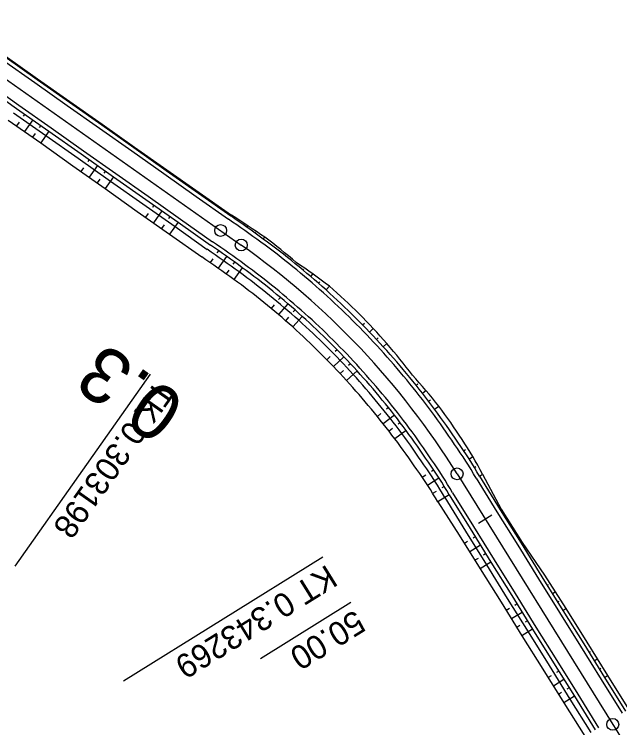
# Model space of a CAD drawing. Extents: x -481645 to -478728, y -1113199 to -1110710.
# Drawn here: x -480753.4 to -480676.8, y -1112832.6 to -1112742.3 of the extents above; entities that cross this region are included whole.
import ezdxf

# ---------------------------------------------------------------- set-up
doc = ezdxf.new("R2010")
doc.units = 0
for name, color, linetype in [('CP14_HATCH_SLOPE_R', 7, 'Continuous'), ('Vrstva 31', 7, 'Continuous'), ('Vrstva 32', 7, 'Continuous'), ('Vrstva 33', 7, 'Continuous'), ('Vrstva 34', 7, 'Continuous'), ('Vrstva 35', 7, 'Continuous'), ('Vrstva 36', 7, 'Continuous'), ('Vrstva 37', 7, 'Continuous'), ('Vrstva 38', 7, 'Continuous'), ('Vrstva 39', 7, 'Continuous'), ('Vrstva 40', 7, 'Continuous')]:
    doc.layers.add(name, color=color, linetype=linetype)

msp = doc.modelspace()

# ---------------------------------------------------------------- linework, layer by layer
at = {"layer": 'CP14_HATCH_SLOPE_R'}
for p, q in [((-480767.637, -1112741.271), (-480724.708, -1112771.538)), ((-480697.392, -1112800.489), (-480677.695, -1112832.188))]:
    msp.add_line(p, q, dxfattribs=at)
for centre, radius, start, end in [((-480782.33, -1112853.267), 100, 31.85534, 54.81438), ((-480422.88, -1112673.855), 300, 211.85533, 216.27914)]:
    msp.add_arc(centre, radius, start, end, dxfattribs=at)
at = {"layer": 'Vrstva 31'}
for p, q in [((-480754.566, -1112747.598), (-480750.485, -1112750.486)), ((-480750.485, -1112750.486), (-480746.403, -1112753.374)), ((-480746.403, -1112753.374), (-480742.319, -1112756.258)), ((-480754.188, -1112755.739), (-480750.091, -1112758.604)), ((-480742.319, -1112756.258), (-480738.23, -1112759.135)), ((-480750.091, -1112758.604), (-480746.012, -1112761.496)), ((-480738.23, -1112759.135), (-480734.142, -1112762.014)), ((-480746.012, -1112761.496), (-480741.94, -1112764.398)), ((-480734.142, -1112762.014), (-480730.052, -1112764.891)), ((-480741.94, -1112764.398), (-480737.868, -1112767.3)), ((-480730.052, -1112764.891), (-480725.942, -1112767.739)), ((-480737.868, -1112767.3), (-480733.78, -1112770.179)), ((-480733.78, -1112770.179), (-480729.683, -1112773.044)), ((-480694.165, -1112800.522), (-480691.832, -1112804.958)), ((-480699.828, -1112804.04), (-480697.134, -1112808.253)), ((-480691.832, -1112804.958), (-480689.168, -1112809.19)), ((-480697.134, -1112808.253), (-480694.471, -1112812.485)), ((-480689.168, -1112809.19), (-480686.35, -1112813.326)), ((-480694.471, -1112812.485), (-480691.824, -1112816.727)), ((-480686.35, -1112813.326), (-480683.634, -1112817.524)), ((-480691.824, -1112816.727), (-480689.187, -1112820.975)), ((-480683.634, -1112817.524), (-480680.99, -1112821.768)), ((-480689.187, -1112820.975), (-480686.537, -1112825.215)), ((-480680.99, -1112821.768), (-480678.345, -1112826.011)), ((-480686.537, -1112825.215), (-480683.887, -1112829.455)), ((-480678.345, -1112826.011), (-480675.701, -1112830.255)), ((-480683.887, -1112829.455), (-480681.237, -1112833.695))]:
    msp.add_line(p, q, dxfattribs=at)
for centre, radius, start, end in [((-480894.292, -1113025.225), 307.638, 55.88251, 56.82261), ((-480783.788, -1112852.121), 102.5, 49.88089, 52.74614), ((-480893.405, -1113009.687), 287.758, 54.34162, 55.32253), ((-480775.511, -1112858.614), 102.67, 52.8832, 55.75822), ((-480781.93, -1112853.574), 95.932, 51.21848, 54.08331), ((-480781.557, -1112853.99), 102.914, 45.77702, 48.64196), ((-480782.291, -1112853.3), 95.946, 48.08301, 50.9478), ((-480783.464, -1112852.063), 102.899, 41.4022, 44.26736), ((-480782.424, -1112853.178), 95.944, 45.11065, 47.97544), ((-480784.143, -1112851.115), 102.788, 37.88976, 40.75562), ((-480782.308, -1112853.29), 95.942, 42.34173, 45.20652), ((-480782.2, -1112853.417), 95.947, 39.57666, 42.44146), ((-480779.855, -1112856.31), 102.815, 38.77783, 41.6447), ((-480782.068, -1112853.601), 95.963, 36.8472, 39.71202), ((-480782.642, -1112852.822), 102.9, 33.42609, 36.29092), ((-480781.927, -1112853.835), 95.991, 34.14437, 37.00923), ((-480739.666, -1112824.522), 51.443, 27.81079, 33.48765), ((-480741.349, -1112828.131), 48.004, 30.12239, 35.93747)]:
    msp.add_arc(centre, radius, start, end, dxfattribs=at)
at = {"layer": 'Vrstva 32'}
for p, q in [((-480753.521, -1112754.792), (-480749.434, -1112757.673)), ((-480749.434, -1112757.673), (-480745.348, -1112760.554)), ((-480745.348, -1112760.554), (-480741.261, -1112763.435)), ((-480741.261, -1112763.435), (-480737.175, -1112766.316)), ((-480737.175, -1112766.316), (-480733.088, -1112769.197)), ((-480733.088, -1112769.197), (-480729.002, -1112772.079)), ((-480698.956, -1112803.498), (-480696.317, -1112807.745)), ((-480696.317, -1112807.745), (-480693.678, -1112811.992)), ((-480693.678, -1112811.992), (-480691.039, -1112816.239)), ((-480691.039, -1112816.239), (-480688.4, -1112820.486)), ((-480688.4, -1112820.486), (-480685.761, -1112824.733)), ((-480685.761, -1112824.733), (-480683.122, -1112828.98)), ((-480683.122, -1112828.98), (-480680.484, -1112833.227))]:
    msp.add_line(p, q, dxfattribs=at)
for centre, radius, start, end in [((-480895.563, -1113011.002), 291.251, 54.14527, 55.11854), ((-480782.33, -1112853.267), 97.084, 50.91732, 53.78211), ((-480782.33, -1112853.267), 97.084, 48.05253, 50.91732), ((-480782.33, -1112853.267), 97.084, 45.18774, 48.05253), ((-480782.33, -1112853.267), 97.084, 42.32295, 45.18774), ((-480782.33, -1112853.267), 97.084, 39.45816, 42.32295), ((-480782.33, -1112853.267), 97.084, 36.59338, 39.45817), ((-480782.33, -1112853.267), 97.084, 33.72859, 36.59338), ((-480741.177, -1112827.45), 48.542, 29.56579, 35.35706)]:
    msp.add_arc(centre, radius, start, end, dxfattribs=at)
at = {"layer": 'Vrstva 33'}
for p, q in [((-480754.63, -1112747.688), (-480750.544, -1112750.569)), ((-480750.544, -1112750.569), (-480746.457, -1112753.45)), ((-480757.223, -1112751.366), (-480753.137, -1112754.247)), ((-480746.457, -1112753.45), (-480742.371, -1112756.332)), ((-480753.137, -1112754.247), (-480749.05, -1112757.128)), ((-480749.05, -1112757.128), (-480744.964, -1112760.009)), ((-480742.371, -1112756.332), (-480738.284, -1112759.213)), ((-480738.284, -1112759.213), (-480734.198, -1112762.094)), ((-480744.964, -1112760.009), (-480740.877, -1112762.89)), ((-480734.198, -1112762.094), (-480730.111, -1112764.975)), ((-480740.877, -1112762.89), (-480736.791, -1112765.772)), ((-480730.111, -1112764.975), (-480726.025, -1112767.856)), ((-480736.791, -1112765.772), (-480732.704, -1112768.653)), ((-480732.704, -1112768.653), (-480728.618, -1112771.534)), ((-480694.567, -1112800.772), (-480691.929, -1112805.019)), ((-480698.39, -1112803.147), (-480695.751, -1112807.394)), ((-480691.929, -1112805.019), (-480689.29, -1112809.266)), ((-480695.751, -1112807.394), (-480693.112, -1112811.641)), ((-480689.29, -1112809.266), (-480686.651, -1112813.512)), ((-480693.112, -1112811.641), (-480690.473, -1112815.887)), ((-480686.651, -1112813.512), (-480684.012, -1112817.759)), ((-480690.473, -1112815.887), (-480687.834, -1112820.134)), ((-480684.012, -1112817.759), (-480681.373, -1112822.006)), ((-480687.834, -1112820.134), (-480685.195, -1112824.381)), ((-480681.373, -1112822.006), (-480678.734, -1112826.253)), ((-480685.195, -1112824.381), (-480682.556, -1112828.628)), ((-480678.734, -1112826.253), (-480676.095, -1112830.5)), ((-480682.556, -1112828.628), (-480679.917, -1112832.875))]:
    msp.add_line(p, q, dxfattribs=at)
for centre, radius, start, end in [((-480901.546, -1113019.427), 306.75, 54.155, 55.09649), ((-480896.334, -1113012.089), 293.25, 54.14661, 55.11559), ((-480782.33, -1112853.267), 102.25, 50.91732, 53.78211), ((-480782.33, -1112853.267), 102.25, 48.05253, 50.91732), ((-480782.33, -1112853.267), 97.75, 50.91732, 53.78211), ((-480782.33, -1112853.267), 97.75, 48.05253, 50.91732), ((-480782.33, -1112853.267), 102.25, 45.18774, 48.05253), ((-480782.33, -1112853.267), 97.75, 45.18774, 48.05253), ((-480782.33, -1112853.267), 102.25, 42.32296, 45.18774), ((-480782.33, -1112853.267), 97.75, 42.32295, 45.18774), ((-480782.33, -1112853.267), 102.25, 39.45817, 42.32296), ((-480782.33, -1112853.267), 97.75, 39.45817, 42.32296), ((-480782.33, -1112853.267), 102.25, 36.59338, 39.45817), ((-480782.33, -1112853.267), 97.75, 36.59338, 39.45817), ((-480782.33, -1112853.267), 102.25, 33.72859, 36.59338), ((-480782.33, -1112853.267), 97.75, 33.72859, 36.59338), ((-480739.008, -1112826.047), 51.125, 29.62846, 35.3164), ((-480740.897, -1112827.269), 48.875, 29.57422, 35.35155)]:
    msp.add_arc(centre, radius, start, end, dxfattribs=at)
at = {"layer": 'Vrstva 34'}
for p, q in [((-480754.918, -1112748.097), (-480750.832, -1112750.978)), ((-480756.935, -1112750.957), (-480752.849, -1112753.838)), ((-480750.832, -1112750.978), (-480746.745, -1112753.859)), ((-480752.849, -1112753.838), (-480748.762, -1112756.72)), ((-480746.745, -1112753.859), (-480742.659, -1112756.74)), ((-480748.762, -1112756.72), (-480744.676, -1112759.601)), ((-480742.659, -1112756.74), (-480738.572, -1112759.621)), ((-480744.676, -1112759.601), (-480740.589, -1112762.482)), ((-480738.572, -1112759.621), (-480734.486, -1112762.502)), ((-480740.589, -1112762.482), (-480736.503, -1112765.363)), ((-480734.486, -1112762.502), (-480730.4, -1112765.384)), ((-480736.503, -1112765.363), (-480732.416, -1112768.244)), ((-480730.4, -1112765.384), (-480726.313, -1112768.265)), ((-480732.416, -1112768.244), (-480728.33, -1112771.125)), ((-480694.992, -1112801.036), (-480692.353, -1112805.283)), ((-480697.965, -1112802.883), (-480695.326, -1112807.13)), ((-480692.353, -1112805.283), (-480689.714, -1112809.529)), ((-480695.326, -1112807.13), (-480692.687, -1112811.377)), ((-480689.714, -1112809.529), (-480687.075, -1112813.776)), ((-480692.687, -1112811.377), (-480690.048, -1112815.624)), ((-480687.075, -1112813.776), (-480684.437, -1112818.023)), ((-480690.048, -1112815.624), (-480687.409, -1112819.87)), ((-480684.437, -1112818.023), (-480681.798, -1112822.27)), ((-480687.409, -1112819.87), (-480684.771, -1112824.117)), ((-480681.798, -1112822.27), (-480679.159, -1112826.517)), ((-480684.771, -1112824.117), (-480682.132, -1112828.364)), ((-480679.159, -1112826.517), (-480676.52, -1112830.764)), ((-480682.132, -1112828.364), (-480679.493, -1112832.611))]:
    msp.add_line(p, q, dxfattribs=at)
for centre, radius, start, end in [((-480900.967, -1113018.612), 305.25, 54.15412, 55.09854), ((-480896.913, -1113012.904), 294.75, 54.14759, 55.1134), ((-480782.33, -1112853.267), 101.75, 50.91732, 53.78211), ((-480782.33, -1112853.267), 98.25, 50.91732, 53.78211), ((-480782.33, -1112853.267), 101.75, 48.05253, 50.91732), ((-480782.33, -1112853.267), 98.25, 48.05253, 50.91732), ((-480782.33, -1112853.267), 101.75, 45.18774, 48.05253), ((-480782.33, -1112853.267), 98.25, 45.18774, 48.05253), ((-480782.33, -1112853.267), 101.75, 42.32296, 45.18774), ((-480782.33, -1112853.267), 98.25, 42.32295, 45.18774), ((-480782.33, -1112853.267), 101.75, 39.45817, 42.32296), ((-480782.33, -1112853.267), 98.25, 39.45817, 42.32296), ((-480782.33, -1112853.267), 101.75, 36.59338, 39.45817), ((-480782.33, -1112853.267), 98.25, 36.59338, 39.45817), ((-480782.33, -1112853.267), 101.75, 33.72859, 36.59338), ((-480782.33, -1112853.267), 98.25, 33.72859, 36.59338), ((-480739.218, -1112826.182), 50.875, 29.62266, 35.32014), ((-480740.687, -1112827.133), 49.125, 29.58048, 35.34747)]:
    msp.add_arc(centre, radius, start, end, dxfattribs=at)
at = {"layer": 'Vrstva 35'}
for p, q in [((-480754.918, -1112748.097), (-480750.832, -1112750.978)), ((-480756.935, -1112750.957), (-480752.849, -1112753.838)), ((-480750.832, -1112750.978), (-480746.745, -1112753.859)), ((-480752.849, -1112753.838), (-480748.762, -1112756.72)), ((-480746.745, -1112753.859), (-480742.659, -1112756.74)), ((-480748.762, -1112756.72), (-480744.676, -1112759.601)), ((-480742.659, -1112756.74), (-480738.572, -1112759.621)), ((-480744.676, -1112759.601), (-480740.589, -1112762.482)), ((-480738.572, -1112759.621), (-480734.486, -1112762.502)), ((-480740.589, -1112762.482), (-480736.503, -1112765.363)), ((-480734.486, -1112762.502), (-480730.4, -1112765.384)), ((-480736.503, -1112765.363), (-480732.416, -1112768.244)), ((-480730.4, -1112765.384), (-480726.313, -1112768.265)), ((-480732.416, -1112768.244), (-480728.33, -1112771.125)), ((-480694.992, -1112801.036), (-480692.353, -1112805.283)), ((-480697.965, -1112802.883), (-480695.326, -1112807.13)), ((-480692.353, -1112805.283), (-480689.714, -1112809.529)), ((-480695.326, -1112807.13), (-480692.687, -1112811.377)), ((-480689.714, -1112809.529), (-480687.075, -1112813.776)), ((-480692.687, -1112811.377), (-480690.048, -1112815.624)), ((-480687.075, -1112813.776), (-480684.437, -1112818.023)), ((-480690.048, -1112815.624), (-480687.409, -1112819.87)), ((-480684.437, -1112818.023), (-480681.798, -1112822.27)), ((-480687.409, -1112819.87), (-480684.771, -1112824.117)), ((-480681.798, -1112822.27), (-480679.159, -1112826.517)), ((-480684.771, -1112824.117), (-480682.132, -1112828.364)), ((-480679.159, -1112826.517), (-480676.52, -1112830.764)), ((-480682.132, -1112828.364), (-480679.493, -1112832.611))]:
    msp.add_line(p, q, dxfattribs=at)
for centre, radius, start, end in [((-480900.967, -1113018.612), 305.25, 54.15412, 55.09854), ((-480896.913, -1113012.904), 294.75, 54.14759, 55.1134), ((-480782.33, -1112853.267), 101.75, 50.91732, 53.78211), ((-480782.33, -1112853.267), 98.25, 50.91732, 53.78211), ((-480782.33, -1112853.267), 101.75, 48.05253, 50.91732), ((-480782.33, -1112853.267), 98.25, 48.05253, 50.91732), ((-480782.33, -1112853.267), 101.75, 45.18774, 48.05253), ((-480782.33, -1112853.267), 98.25, 45.18774, 48.05253), ((-480782.33, -1112853.267), 101.75, 42.32296, 45.18774), ((-480782.33, -1112853.267), 98.25, 42.32295, 45.18774), ((-480782.33, -1112853.267), 101.75, 39.45817, 42.32296), ((-480782.33, -1112853.267), 98.25, 39.45817, 42.32296), ((-480782.33, -1112853.267), 101.75, 36.59338, 39.45817), ((-480782.33, -1112853.267), 98.25, 36.59338, 39.45817), ((-480782.33, -1112853.267), 101.75, 33.72859, 36.59338), ((-480782.33, -1112853.267), 98.25, 33.72859, 36.59338), ((-480739.218, -1112826.182), 50.875, 29.62266, 35.32014), ((-480740.687, -1112827.133), 49.125, 29.58048, 35.34747)]:
    msp.add_arc(centre, radius, start, end, dxfattribs=at)
at = {"layer": 'Vrstva 36'}
for p, q in [((-480694.689, -1112806.734), (-480692.99, -1112805.678)), ((-480710.827, -1112816.762), (-480722.294, -1112823.887))]:
    msp.add_line(p, q, dxfattribs=at)
at = {"layer": 'Vrstva 37'}
for p, q in [((-480736.232, -1112787.884), (-480753.346, -1112812.157)), ((-480714.38, -1112811.045), (-480739.606, -1112826.72))]:
    msp.add_line(p, q, dxfattribs=at)
for centre in [(-480724.708, -1112771.538), (-480697.392, -1112800.489), (-480677.695, -1112832.188)]:
    msp.add_circle(centre, 0.75, dxfattribs=at)
at = {"layer": 'Vrstva 38'}
msp.add_circle((-480727.321, -1112769.695), 0.75, dxfattribs=at)
at = {"layer": 'Vrstva 39'}
for p, q in [((-480749.522, -1112751.29), (-480749.494, -1112751.249)), ((-480749.465, -1112751.208), (-480749.465, -1112751.208)), ((-480748.5, -1112752.01), (-480748.444, -1112751.93)), ((-480747.479, -1112752.73), (-480747.452, -1112752.691)), ((-480747.424, -1112752.652), (-480747.424, -1112752.652)), ((-480746.457, -1112753.45), (-480746.403, -1112753.374)), ((-480741.349, -1112757.052), (-480741.323, -1112757.014)), ((-480741.297, -1112756.977), (-480741.297, -1112756.977)), ((-480740.328, -1112757.772), (-480740.274, -1112757.697)), ((-480739.306, -1112758.492), (-480739.279, -1112758.454)), ((-480739.252, -1112758.416), (-480739.252, -1112758.416)), ((-480738.284, -1112759.213), (-480738.23, -1112759.135)), ((-480733.176, -1112762.814), (-480733.148, -1112762.774)), ((-480733.119, -1112762.733), (-480733.119, -1112762.733)), ((-480732.155, -1112763.534), (-480732.097, -1112763.453)), ((-480731.133, -1112764.255), (-480731.104, -1112764.214)), ((-480731.075, -1112764.172), (-480731.075, -1112764.172)), ((-480730.111, -1112764.975), (-480730.052, -1112764.891)), ((-480725.003, -1112768.576), (-480724.951, -1112768.502)), ((-480724.899, -1112768.428), (-480724.899, -1112768.428)), ((-480723.982, -1112769.297), (-480723.855, -1112769.117)), ((-480722.951, -1112770.025), (-480722.876, -1112769.92)), ((-480722.801, -1112769.815), (-480722.801, -1112769.815)), ((-480721.915, -1112770.774), (-480721.74, -1112770.535)), ((-480716.881, -1112774.709), (-480716.781, -1112774.589)), ((-480716.681, -1112774.469), (-480716.681, -1112774.469)), ((-480715.904, -1112775.533), (-480715.631, -1112775.213)), ((-480714.589, -1112775.971), (-480714.589, -1112775.971)), ((-480714.937, -1112776.369), (-480714.763, -1112776.17)), ((-480713.981, -1112777.218), (-480713.555, -1112776.743)), ((-480709.365, -1112781.635), (-480709.126, -1112781.4)), ((-480708.887, -1112781.166), (-480708.887, -1112781.166)), ((-480708.475, -1112782.553), (-480708.006, -1112782.104)), ((-480707.597, -1112783.482), (-480707.368, -1112783.268)), ((-480707.138, -1112783.053), (-480707.138, -1112783.053)), ((-480706.731, -1112784.421), (-480706.281, -1112784.012)), ((-480702.578, -1112789.277), (-480702.376, -1112789.116)), ((-480702.175, -1112788.954), (-480702.175, -1112788.954)), ((-480701.784, -1112790.279), (-480701.339, -1112789.931)), ((-480701.003, -1112791.291), (-480700.759, -1112791.105)), ((-480700.515, -1112790.919), (-480700.515, -1112790.919)), ((-480700.235, -1112792.312), (-480699.702, -1112791.917)), ((-480696.588, -1112797.559), (-480696.338, -1112797.397)), ((-480696.089, -1112797.235), (-480696.089, -1112797.235)), ((-480695.899, -1112798.635), (-480695.429, -1112798.339)), ((-480695.227, -1112799.71), (-480695.008, -1112799.574)), ((-480694.79, -1112799.438), (-480694.79, -1112799.438)), ((-480694.567, -1112800.772), (-480694.165, -1112800.522)), ((-480691.269, -1112806.08), (-480691.218, -1112806.048)), ((-480691.166, -1112806.016), (-480691.166, -1112806.016)), ((-480690.609, -1112807.142), (-480690.5, -1112807.074)), ((-480689.949, -1112808.204), (-480689.892, -1112808.168)), ((-480689.834, -1112808.132), (-480689.834, -1112808.132)), ((-480689.29, -1112809.266), (-480689.168, -1112809.19)), ((-480685.991, -1112814.574), (-480685.831, -1112814.474)), ((-480685.671, -1112814.375), (-480685.671, -1112814.375)), ((-480685.331, -1112815.636), (-480684.992, -1112815.425)), ((-480684.672, -1112816.698), (-480684.492, -1112816.586)), ((-480684.313, -1112816.475), (-480684.313, -1112816.475)), ((-480684.012, -1112817.759), (-480683.634, -1112817.524)), ((-480680.713, -1112823.068), (-480680.52, -1112822.948)), ((-480680.328, -1112822.829), (-480680.328, -1112822.829)), ((-480680.054, -1112824.13), (-480679.667, -1112823.89)), ((-480679.394, -1112825.191), (-480679.2, -1112825.07)), ((-480679.006, -1112824.95), (-480679.006, -1112824.95)), ((-480678.734, -1112826.253), (-480678.345, -1112826.011))]:
    msp.add_line(p, q, dxfattribs=at)
at = {"layer": 'Vrstva 40'}
for p, q in [((-480752.115, -1112754.967), (-480752.307, -1112755.24)), ((-480752.831, -1112755.984), (-480753.164, -1112756.455)), ((-480751.093, -1112755.688), (-480752.139, -1112757.171)), ((-480750.072, -1112756.408), (-480750.264, -1112756.68)), ((-480749.05, -1112757.128), (-480750.091, -1112758.604)), ((-480750.786, -1112757.42), (-480751.115, -1112757.887)), ((-480743.942, -1112760.73), (-480744.134, -1112761.002)), ((-480742.921, -1112761.45), (-480743.976, -1112762.947)), ((-480744.66, -1112761.748), (-480744.994, -1112762.222)), ((-480741.899, -1112762.17), (-480742.091, -1112762.442)), ((-480742.62, -1112763.194), (-480742.958, -1112763.673)), ((-480740.877, -1112762.89), (-480741.94, -1112764.398)), ((-480735.769, -1112766.492), (-480735.961, -1112766.764)), ((-480736.5, -1112767.528), (-480736.846, -1112768.019)), ((-480734.748, -1112767.212), (-480735.824, -1112768.739)), ((-480733.726, -1112767.932), (-480733.918, -1112768.204)), ((-480732.704, -1112768.653), (-480733.78, -1112770.179)), ((-480734.456, -1112768.968), (-480734.802, -1112769.459)), ((-480727.596, -1112772.254), (-480727.788, -1112772.526)), ((-480728.32, -1112773.28), (-480728.659, -1112773.761)), ((-480726.575, -1112772.974), (-480727.635, -1112774.478)), ((-480725.564, -1112773.689), (-480725.758, -1112773.96)), ((-480726.29, -1112774.707), (-480726.63, -1112775.183)), ((-480724.574, -1112774.405), (-480725.655, -1112775.881)), ((-480719.761, -1112778.166), (-480719.975, -1112778.422)), ((-480720.552, -1112779.116), (-480720.916, -1112779.553)), ((-480718.827, -1112778.954), (-480719.999, -1112780.325)), ((-480716.989, -1112780.565), (-480718.194, -1112781.905)), ((-480717.903, -1112779.754), (-480718.122, -1112780.004)), ((-480718.717, -1112780.682), (-480719.092, -1112781.11)), ((-480712.576, -1112784.788), (-480712.814, -1112785.022)), ((-480713.46, -1112785.655), (-480713.867, -1112786.055)), ((-480711.725, -1112785.665), (-480713.032, -1112786.916)), ((-480710.886, -1112786.553), (-480711.13, -1112786.78)), ((-480711.79, -1112787.398), (-480712.207, -1112787.787)), ((-480710.058, -1112787.451), (-480711.394, -1112788.668)), ((-480706.088, -1112792.094), (-480706.348, -1112792.302)), ((-480707.047, -1112792.863), (-480707.486, -1112793.215)), ((-480705.329, -1112793.051), (-480706.737, -1112794.152)), ((-480704.583, -1112794.019), (-480704.848, -1112794.221)), ((-480705.556, -1112794.761), (-480706, -1112795.099)), ((-480703.848, -1112794.995), (-480705.274, -1112796.054)), ((-480700.362, -1112800.011), (-480700.642, -1112800.192)), ((-480701.366, -1112800.664), (-480701.812, -1112800.953)), ((-480699.702, -1112801.039), (-480701.154, -1112801.957)), ((-480699.049, -1112802.085), (-480699.332, -1112802.261)), ((-480700.056, -1112802.711), (-480700.498, -1112802.985)), ((-480698.39, -1112803.147), (-480699.828, -1112804.04)), ((-480695.091, -1112808.455), (-480695.374, -1112808.631)), ((-480696.062, -1112809.059), (-480696.468, -1112809.311)), ((-480694.431, -1112809.517), (-480695.802, -1112810.369)), ((-480694.738, -1112811.179), (-480695.137, -1112811.427)), ((-480693.772, -1112810.579), (-480694.055, -1112810.755)), ((-480693.112, -1112811.641), (-480694.471, -1112812.485)), ((-480690.772, -1112817.545), (-480691.165, -1112817.789)), ((-480689.813, -1112816.949), (-480690.096, -1112817.125)), ((-480689.154, -1112818.011), (-480690.506, -1112818.851)), ((-480688.494, -1112819.073), (-480688.777, -1112819.248)), ((-480689.454, -1112819.668), (-480689.847, -1112819.913)), ((-480687.834, -1112820.134), (-480689.187, -1112820.975)), ((-480684.536, -1112825.443), (-480684.819, -1112825.619)), ((-480685.488, -1112826.035), (-480685.875, -1112826.275)), ((-480683.876, -1112826.505), (-480685.212, -1112827.335)), ((-480684.166, -1112828.156), (-480684.549, -1112828.395)), ((-480683.216, -1112827.566), (-480683.499, -1112827.742)), ((-480682.556, -1112828.628), (-480683.887, -1112829.455))]:
    msp.add_line(p, q, dxfattribs=at)

# ---------------------------------------------------------------- texts
at = {"layer": 'Vrstva 36'}
msp.add_text('50.00', height=3, rotation=211.85534, dxfattribs=at).set_placement((-480710.299, -1112817.611))
at = {"layer": 'Vrstva 37'}
for s, rotation, p in [('TK 0.303198', 234.81438, (-480735.414, -1112788.459)), ('KT 0.343269', 211.85534, (-480713.851, -1112811.894))]:
    msp.add_text(s, height=2.999, rotation=rotation, dxfattribs=at).set_placement(p)
at = {"layer": 'Vrstva 38'}
msp.add_text('0.3', height=7, rotation=144.76876, dxfattribs=at).set_placement((-480731.46, -1112791.257))

doc.saveas('drawing.dxf')
